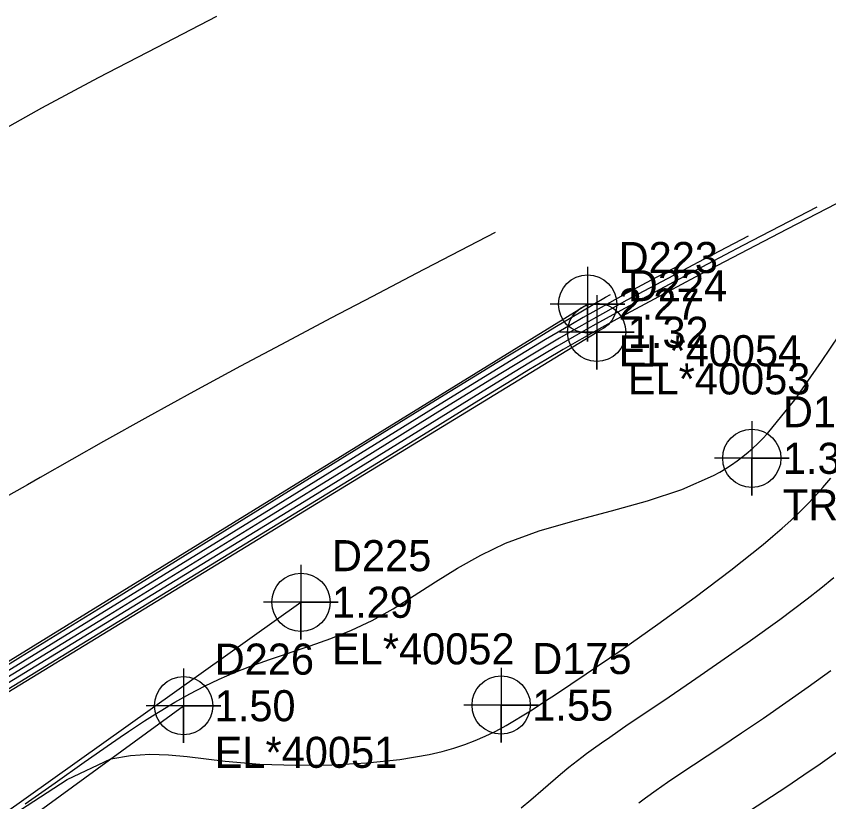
# Model space of a CAD drawing. Extents: x 2356077 to 2359823, y 225951 to 227822.
# Drawn here: x 2357602.6 to 2357668, y 226861.2 to 226924.5 of the extents above; entities that cross this region are included whole.
import ezdxf

# ---------------------------------------------------------------- set-up
doc = ezdxf.new("R2010")
doc.units = 0
for name, color, linetype in [('DTM Contours Major', 7, 'Continuous'), ('DTM Contours Minor', 7, 'Continuous'), ('Exist DTM Breakline', 7, 'Continuous'), ('Exist DTM Breakline Cogo Comment', 7, 'Continuous'), ('Exist DTM Breakline Cogo Elevation', 7, 'Continuous'), ('Exist DTM Breakline Cogo Number', 7, 'Continuous'), ('Exist DTM Breakline Cogo Point CELL', 7, 'Continuous'), ('Exist DTM Breakline Underwater', 7, 'Continuous'), ('Exist DTM Regular Point CELL', 7, 'Continuous'), ('Exist DTM Regular Point Cogo Comment', 7, 'Continuous'), ('Exist DTM Regular Point Cogo Elevation', 7, 'Continuous'), ('Exist DTM Regular Point Cogo Number', 7, 'Continuous')]:
    doc.layers.add(name, color=color, linetype=linetype)

msp = doc.modelspace()

# ---------------------------------------------------------------- linework, layer by layer
at = {"layer": 'DTM Contours Major'}
for points in [[(2357550.882, 226886.525), (2357557.52, 226889.622), (2357560.933, 226891.234), (2357564.346, 226892.884), (2357567.762, 226894.59), (2357571.103, 226896.324), (2357574.341, 226898.08), (2357577.449, 226899.854), (2357580.401, 226901.638), (2357583.169, 226903.427), (2357584.754, 226904.514), (2357586.295, 226905.604), (2357589.382, 226907.812), (2357590.995, 226908.936), (2357592.701, 226910.079), (2357596.324, 226912.346), (2357600.338, 226914.683), (2357604.664, 226917.076), (2357609.226, 226919.512), (2357613.943, 226921.976), (2357618.739, 226924.454)], [(2357655.939, 226904.409), (2357653.68, 226903.205), (2357651.441, 226901.997), (2357650.334, 226901.39), (2357649.241, 226900.78), (2357648.224, 226900.204), (2357647.215, 226899.622), (2357646.206, 226899.031), (2357645.192, 226898.43), (2357643.121, 226897.183), (2357640.895, 226895.824), (2357636.156, 226892.901), (2357623.113, 226884.825), (2357600.114, 226870.642), (2357594.253, 226867.04), (2357579.867, 226858.235)], [(2357652.683, 226861.169), (2357653.226, 226861.568), (2357654.086, 226862.179), (2357655.008, 226862.816), (2357655.989, 226863.48), (2357659.282, 226865.675), (2357660.957, 226866.798), (2357662.709, 226867.986), (2357664.508, 226869.226), (2357666.325, 226870.506), (2357668.131, 226871.811)]]:
    msp.add_lwpolyline(points, dxfattribs=at)
at = {"layer": 'DTM Contours Minor'}
for points in [[(2357672.548, 226911.432), (2357664.618, 226907.326), (2357660.823, 226905.348), (2357657.232, 226903.461), (2357653.912, 226901.693), (2357650.932, 226900.075), (2357649.473, 226899.267), (2357648.112, 226898.499), (2357646.616, 226897.639), (2357645.197, 226896.806), (2357643.831, 226895.989), (2357642.494, 226895.178), (2357639.809, 226893.525), (2357635.366, 226890.775), (2357629.391, 226887.098), (2357610.849, 226875.741), (2357599.898, 226869.042), (2357593.221, 226864.97), (2357586.951, 226861.166)], [(2357667.012, 226909.091), (2357661.065, 226905.997), (2357658.203, 226904.499), (2357655.475, 226903.059), (2357652.926, 226901.696), (2357650.599, 226900.43), (2357648.989, 226899.535), (2357647.498, 226898.688), (2357646.089, 226897.872), (2357644.956, 226897.203), (2357643.843, 226896.537), (2357642.738, 226895.869), (2357640.514, 226894.504), (2357631.239, 226888.758), (2357626.111, 226885.602), (2357602.871, 226871.351), (2357592.058, 226864.742), (2357577.139, 226855.647)], [(2357641.131, 226907.064), (2357634.786, 226903.765), (2357631.253, 226901.916), (2357627.911, 226900.157), (2357624.342, 226898.266), (2357620.638, 226896.285), (2357616.891, 226894.257), (2357613.193, 226892.226), (2357609.636, 226890.235), (2357604.541, 226887.329), (2357603.51, 226886.745), (2357599.991, 226884.79), (2357596.283, 226882.79), (2357592.411, 226880.763), (2357588.4, 226878.728), (2357584.274, 226876.704), (2357580.059, 226874.71), (2357571.668, 226870.861), (2357567.611, 226868.915), (2357563.771, 226866.905), (2357560.241, 226864.794), (2357557.115, 226862.545), (2357555.924, 226861.531), (2357554.824, 226860.471)], [(2357661.476, 226906.75), (2357657.435, 226904.635), (2357655.466, 226903.596), (2357653.558, 226902.581), (2357651.732, 226901.597), (2357650.008, 226900.651), (2357649.034, 226900.107), (2357648.096, 226899.576), (2357647.188, 226899.054), (2357646.303, 226898.54), (2357644.573, 226897.516), (2357642.735, 226896.407), (2357640.843, 226895.25), (2357637.094, 226892.934), (2357629.279, 226888.091), (2357622.928, 226884.174), (2357610.015, 226876.237), (2357601.512, 226871.007), (2357592.904, 226865.734), (2357580.144, 226857.926)], [(2357580.701, 226859.356), (2357583.96, 226861.357), (2357588.143, 226863.887), (2357593.281, 226866.99), (2357596.407, 226868.892), (2357599.647, 226870.874), (2357602.952, 226872.904), (2357609.575, 226876.989), (2357625.632, 226886.928), (2357635.648, 226893.126), (2357641.263, 226896.587), (2357643.831, 226898.159), (2357646.065, 226899.513), (2357648.012, 226900.674), (2357650.017, 226901.845), (2357650.403, 226902.068)], [(2357603.324, 226861.087), (2357605.735, 226862.78), (2357608.073, 226864.432), (2357610.275, 226865.972), (2357610.965, 226866.445), (2357611.635, 226866.899), (2357612.289, 226867.334), (2357612.929, 226867.753), (2357613.558, 226868.155), (2357614.177, 226868.542), (2357615.377, 226869.26), (2357616.564, 226869.927), (2357617.748, 226870.545), (2357618.943, 226871.118), (2357620.158, 226871.649), (2357621.405, 226872.141), (2357622.977, 226872.697), (2357626.248, 226873.78), (2357627.914, 226874.372), (2357629.579, 226875.041), (2357631.226, 226875.82), (2357632.923, 226876.773), (2357634.614, 226877.83), (2357636.331, 226878.937), (2357638.105, 226880.044), (2357639.968, 226881.096), (2357641.952, 226882.042), (2357644.678, 226883.044), (2357647.556, 226883.883), (2357650.492, 226884.653), (2357653.391, 226885.449), (2357656.16, 226886.366), (2357658.704, 226887.498), (2357659.197, 226887.769), (2357659.678, 226888.056), (2357660.147, 226888.359), (2357660.605, 226888.68), (2357661.054, 226889.02), (2357661.494, 226889.381), (2357661.863, 226889.705), (2357662.228, 226890.045), (2357662.641, 226890.456), (2357663.051, 226890.89), (2357665.233, 226893.579), (2357667.385, 226896.664), (2357669.545, 226899.888)], [(2357602.943, 226860.606), (2357606.712, 226863.048), (2357610.209, 226864.7), (2357611.81, 226864.973), (2357613.35, 226865.064), (2357614.853, 226865.017), (2357616.347, 226864.878), (2357619.409, 226864.507), (2357622.198, 226864.28), (2357625.092, 226864.184), (2357627.997, 226864.215), (2357630.819, 226864.372), (2357633.463, 226864.653), (2357635.836, 226865.056), (2357636.861, 226865.294), (2357637.811, 226865.559), (2357638.697, 226865.851), (2357639.53, 226866.169), (2357640.32, 226866.513), (2357641.077, 226866.882), (2357641.543, 226867.127), (2357642.005, 226867.383), (2357642.677, 226867.775), (2357643.315, 226868.164), (2357644.096, 226868.656), (2357645.185, 226869.361), (2357645.977, 226869.882), (2357648.458, 226871.54), (2357651.258, 226873.454), (2357654.23, 226875.539), (2357657.225, 226877.707), (2357660.094, 226879.871), (2357662.69, 226881.945), (2357663.474, 226882.606), (2357664.215, 226883.252), (2357664.916, 226883.888), (2357665.582, 226884.518), (2357666.216, 226885.149), (2357666.823, 226885.784), (2357667.49, 226886.524), (2357668.133, 226887.281)], [(2357643.228, 226860.749), (2357643.993, 226861.39), (2357644.994, 226862.248), (2357646.399, 226863.461), (2357647.069, 226864.02), (2357647.752, 226864.566), (2357648.106, 226864.84), (2357648.475, 226865.118), (2357649.055, 226865.544), (2357649.678, 226865.988), (2357650.347, 226866.455), (2357651.84, 226867.477), (2357654.691, 226869.407), (2357656.923, 226870.925), (2357659.28, 226872.549), (2357661.676, 226874.23), (2357664.025, 226875.924), (2357666.241, 226877.583), (2357667.342, 226878.441), (2357668.386, 226879.283)], [(2357661.669, 226860.568), (2357664.502, 226862.428), (2357665.966, 226863.406), (2357667.277, 226864.303), (2357668.6, 226865.232)]]:
    msp.add_lwpolyline(points, dxfattribs=at)
at = {"layer": 'Exist DTM Breakline'}
for points in [[(2357521.699, 226818.769), (2357563.463, 226848.791), (2357648.565, 226901.291)], [(2357522.519, 226817.195), (2357562.593, 226846.033), (2357649.304, 226899.021)], [(2357526.225, 226811.239), (2357563.464, 226833.131), (2357625.506, 226877.299)], [(2357526.793, 226809.277), (2357562.465, 226829.86), (2357616.068, 226868.975)]]:
    msp.add_lwpolyline(points, dxfattribs=at)
for points in [[(2357560.647, 226784.157), (2357579.194, 226813.797), (2357610.316, 226806.105), (2357665.993, 226838.755), (2357684.212, 226874.582), (2357696.408, 226900.16)], [(2357603.707, 226758.395), (2357634.69, 226779.787), (2357686.009, 226803.72), (2357722.082, 226854.21), (2357734.02, 226881.496)]]:
    msp.add_spline(points, degree=3, dxfattribs=at)
at = {"layer": 'Exist DTM Breakline Cogo Point CELL'}
for points in [[(2357648.565, 226904.291), (2357648.565, 226898.291), (2357648.565, 226901.291), (2357651.565, 226901.291), (2357645.565, 226901.291)], [(2357649.304, 226902.021), (2357649.304, 226896.021), (2357649.304, 226899.021), (2357652.304, 226899.021), (2357646.304, 226899.021)], [(2357625.506, 226880.299), (2357625.506, 226874.299), (2357625.506, 226877.299), (2357628.506, 226877.299), (2357622.506, 226877.299)], [(2357616.068, 226871.975), (2357616.068, 226865.975), (2357616.068, 226868.975), (2357619.068, 226868.975), (2357613.068, 226868.975)]]:
    msp.add_lwpolyline(points, dxfattribs=at)
for centre in [(2357648.565, 226901.291), (2357649.304, 226899.021), (2357625.506, 226877.299), (2357616.068, 226868.975)]:
    msp.add_circle(centre, 2.344, dxfattribs=at)
at = {"layer": 'Exist DTM Breakline Underwater'}
for points in [[(2357599.673, 226759.537), (2357632.912, 226785.572), (2357686.254, 226809.636), (2357716.995, 226856.561), (2357730.688, 226885.555)], [(2357556.564, 226758.637), (2357564.307, 226781.559), (2357585.412, 226809.405), (2357614.858, 226803.405), (2357668.761, 226835.297), (2357689.369, 226869.515)]]:
    msp.add_spline(points, degree=3, dxfattribs=at)
at = {"layer": 'Exist DTM Regular Point CELL'}
for points in [[(2357661.779, 226891.882), (2357661.779, 226885.882), (2357661.779, 226888.882), (2357664.779, 226888.882), (2357658.779, 226888.882)], [(2357641.614, 226872.022), (2357641.614, 226866.022), (2357641.614, 226869.022), (2357644.614, 226869.022), (2357638.614, 226869.022)]]:
    msp.add_lwpolyline(points, dxfattribs=at)
for centre in [(2357661.779, 226888.882), (2357641.614, 226869.022)]:
    msp.add_circle(centre, 2.344, dxfattribs=at)

# ---------------------------------------------------------------- texts
at = {"layer": 'Exist DTM Breakline Cogo Comment'}
for s, p in [('EL*40054', (2357651.065, 226896.291)), ('EL*40053', (2357651.804, 226894.022)), ('EL*40052', (2357628.006, 226872.299)), ('EL*40051', (2357618.568, 226863.975))]:
    msp.add_text(s, height=2.5, dxfattribs=at).set_placement(p)
at = {"layer": 'Exist DTM Breakline Cogo Elevation'}
for s, p in [('2.27', (2357651.065, 226900.041)), ('1.32', (2357651.804, 226897.772)), ('1.29', (2357628.006, 226876.049)), ('1.50', (2357618.568, 226867.725))]:
    msp.add_text(s, height=2.5, dxfattribs=at).set_placement(p)
at = {"layer": 'Exist DTM Breakline Cogo Number'}
for s, p in [('D223', (2357651.065, 226903.791)), ('D224', (2357651.804, 226901.522)), ('D225', (2357628.006, 226879.799)), ('D226', (2357618.568, 226871.475))]:
    msp.add_text(s, height=2.5, dxfattribs=at).set_placement(p)
at = {"layer": 'Exist DTM Regular Point Cogo Comment'}
msp.add_text('TRV NL', height=2.5, dxfattribs=at).set_placement((2357664.279, 226883.882))
at = {"layer": 'Exist DTM Regular Point Cogo Elevation'}
for s, p in [('1.39', (2357664.279, 226887.632)), ('1.55', (2357644.114, 226867.772))]:
    msp.add_text(s, height=2.5, dxfattribs=at).set_placement(p)
at = {"layer": 'Exist DTM Regular Point Cogo Number'}
for s, p in [('D174', (2357664.279, 226891.382)), ('D175', (2357644.114, 226871.522))]:
    msp.add_text(s, height=2.5, dxfattribs=at).set_placement(p)

doc.saveas('drawing.dxf')
